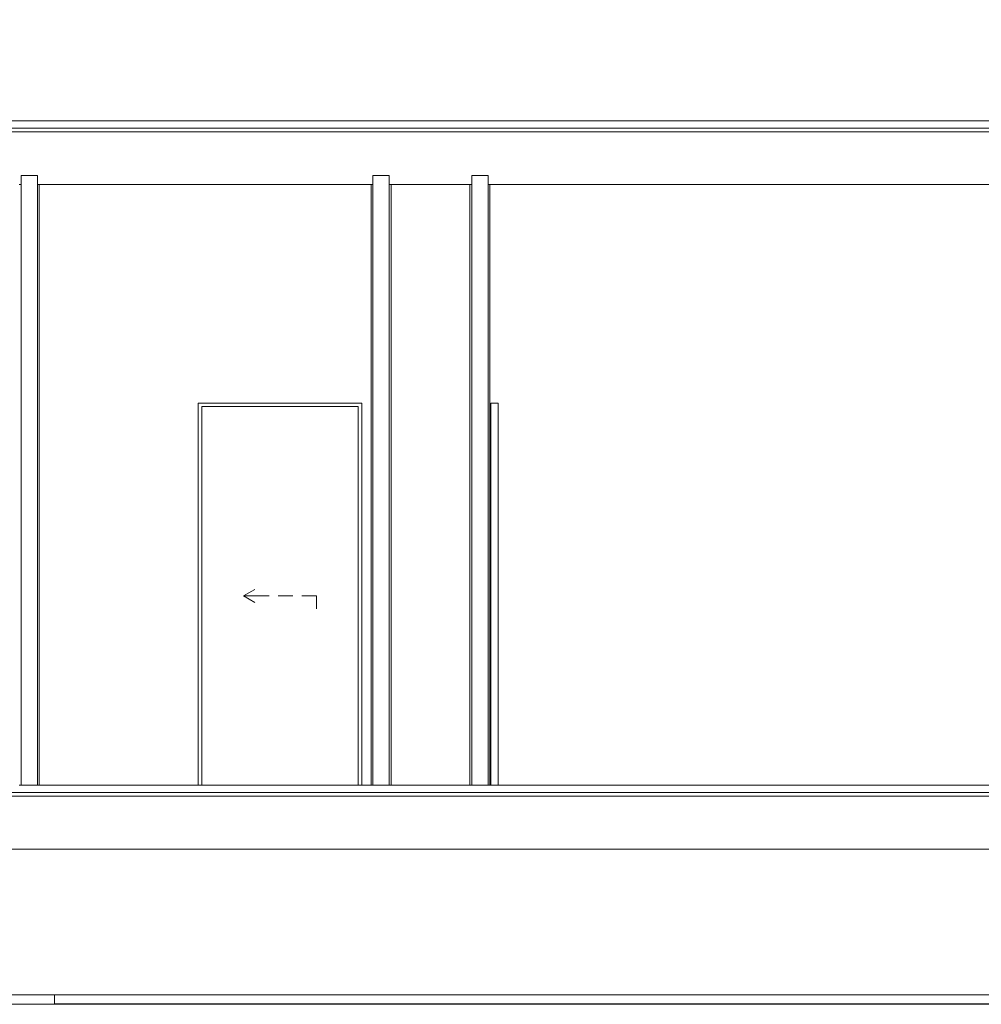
# Model space of a CAD drawing. Header units: millimetres. Extents: x -30280 to 309309, y -17460 to 4378.
# Tile 582 of 656: x 152107 to 157391, y -12475 to -7066. Entities that reach past the tile are written whole.
import ezdxf

# ---------------------------------------------------------------- set-up
doc = ezdxf.new("R2010")
doc.units = ezdxf.units.MM
doc.header["$MEASUREMENT"] = 0
doc.linetypes.add('Wipeout_Contour', pattern=[1000, 0, -1000])
for name, color, linetype, lineweight in [('P1_PLANTA PRIMERA_4_10_ESTR_Fotjats_Pluma_Nº__1', 7, 'Continuous', 5), ('P1_PLANTA PRIMERA_4_12_FAÇ_Façana_Pluma_Nº__7', 7, 'Continuous', 5), ('P1_PLANTA PRIMERA_4_Nuevo_07_CR_Cel Ras armstrong_Pluma_Nº__1', 7, 'Continuous', 5), ('P1_PLANTA PRIMERA_4_Nuevo_07_CR_Cel Ras pladur_Pluma_Nº__1', 7, 'Continuous', 5)]:
    doc.layers.add(name, color=color, linetype=linetype, lineweight=lineweight)
for name, color, linetype in [('P1_PLANTA PRIMERA_4_12_FAÇ_Façana', 7, 'Continuous'), ('P1_PLANTA PRIMERA_4_Nuevo_07_CR_Cel Ras pladur', 7, 'Continuous'), ('P1_PLANTA PRIMERA_4_Nuevo_08_E_Envans secs', 7, 'Continuous')]:
    doc.layers.add(name, color=color, linetype=linetype)
doc.layers.add('P1_PLANTA PRIMERA_4_12_FAÇ_Façana_Pluma_Nº__3', color=7, linetype='Continuous', lineweight=5, true_color=0xa4a4a4)
doc.layers.add('P1_PLANTA PRIMERA_4_Nuevo_07_CR_Cel Ras pladur_Pluma_Nº__102', color=7, linetype='Continuous', lineweight=5, true_color=0xcccccc)

msp = doc.modelspace()

# ---------------------------------------------------------------- linework, layer by layer
at = {"layer": 'P1_PLANTA PRIMERA_4_10_ESTR_Fotjats_Pluma_Nº__1', "color": 7, "linetype": 'Continuous', "lineweight": 5}
for p, q in [((164562, -7662.1), (140173.7, -7662.1)), ((164562, -7682.1), (140173.7, -7682.1)), ((152115.1, -7972.1), (152105.1, -7972.1)), ((164562, -11312.1), (140173.7, -11312.1)), ((164562, -11332.1), (140173.7, -11332.1))]:
    msp.add_line(p, q, dxfattribs=at)
at = {"layer": 'P1_PLANTA PRIMERA_4_12_FAÇ_Façana_Pluma_Nº__7', "color": 7, "linetype": 'Continuous', "lineweight": 5}
for p, q in [((152205.1, -7922.1), (152115.1, -7922.1)), ((154137.9, -7922.1), (154047.9, -7922.1)), ((154680.8, -7922.1), (154590.8, -7922.1))]:
    msp.add_line(p, q, dxfattribs=at)
at = {"layer": 'P1_PLANTA PRIMERA_4_12_FAÇ_Façana_Pluma_Nº__7', "color": 7, "linetype": 'Continuous', "lineweight": 5, "flags": 128}
msp.add_lwpolyline([(152115.1, -7922.1), (152115.1, -7972.1), (152115.1, -11272.1)], dxfattribs=at)

# ---------------------------------------------------------------- wipeouts: each hides what was drawn before it
at = {"color": 254, "linetype": 'Wipeout_Contour', "lineweight": 0, "ltscale": 607498.43366}
msp.add_wipeout([(163217.6, -7066.4), (140173.7, -7066.4), (140173.7, -7622.1), (163217.6, -7622.1)], dxfattribs=at).dxf.layer = 'P1_PLANTA PRIMERA_4_12_FAÇ_Façana'
at = {"color": 254, "linetype": 'Wipeout_Contour', "lineweight": 0, "ltscale": 1229273.840345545}
msp.add_wipeout([(152215.1, -7972.1), (152215.1, -11272.1), (153087.8, -11272.1), (153087.8, -9172.1), (153987.8, -9172.1), (153987.8, -11272.1), (154037.9, -11272.1), (154037.9, -7972.1)], dxfattribs=at).dxf.layer = 'P1_PLANTA PRIMERA_4_12_FAÇ_Façana'
at = {"color": 254, "linetype": 'Wipeout_Contour', "lineweight": 0, "ltscale": 618690.908426}
msp.add_wipeout([(154147.9, -11272.1), (154580.8, -11272.1), (154580.8, -7972.1), (154147.9, -7972.1)], dxfattribs=at).dxf.layer = 'P1_PLANTA PRIMERA_4_12_FAÇ_Façana'
at = {"color": 254, "linetype": 'Wipeout_Contour', "lineweight": 0, "ltscale": 1561801.8678775}
msp.add_wipeout([(157568.3, -7972.1), (154690.8, -7972.1), (154690.8, -11272.1), (154695.8, -11272.1), (154695.8, -9172.1), (154735.8, -9172.1), (154735.8, -11272.1), (157515.3, -11272.1), (157515.3, -11270.1), (157568.3, -11270.1)], dxfattribs=at).dxf.layer = 'P1_PLANTA PRIMERA_4_12_FAÇ_Façana'
at = {"color": 254, "linetype": 'Wipeout_Contour', "lineweight": 0, "ltscale": 627983.261499}
msp.add_wipeout([(152299.2, -12475.1), (160699.2, -12475.1), (160699.2, -12472.1), (152299.2, -12472.1)], dxfattribs=at).dxf.layer = 'P1_PLANTA PRIMERA_4_Nuevo_07_CR_Cel Ras pladur'
at = {"color": 254, "linetype": 'Wipeout_Contour', "lineweight": 0, "ltscale": 627844.510534}
msp.add_wipeout([(151929.4, -11622.1), (151929.4, -12422.1), (161068.9, -12422.1), (161068.9, -11622.1)], dxfattribs=at).dxf.layer = 'P1_PLANTA PRIMERA_4_Nuevo_08_E_Envans secs'

# ---------------------------------------------------------------- next in the draw order: linework, layer by layer
at = {"layer": 'P1_PLANTA PRIMERA_4_10_ESTR_Fotjats_Pluma_Nº__1', "color": 7, "linetype": 'Continuous', "lineweight": 5}
for p, q in [((164562, -7622.1), (140173.7, -7622.1)), ((152215.1, -7972.1), (152205.1, -7972.1)), ((154037.9, -7972.1), (152215.1, -7972.1)), ((154047.9, -7972.1), (154037.9, -7972.1)), ((154147.9, -7972.1), (154137.9, -7972.1)), ((154580.8, -7972.1), (154147.9, -7972.1)), ((154590.8, -7972.1), (154580.8, -7972.1)), ((154690.8, -7972.1), (154680.8, -7972.1)), ((161269.8, -7972.1), (154690.8, -7972.1)), ((154580.8, -11272.1), (154147.9, -11272.1)), ((161068.9, -11622.1), (146255.1, -11622.1))]:
    msp.add_line(p, q, dxfattribs=at)
at = {"layer": 'P1_PLANTA PRIMERA_4_10_ESTR_Fotjats_Pluma_Nº__1', "color": 7, "linetype": 'Continuous', "lineweight": 5, "flags": 128}
for points in [[(152215.1, -11272.1), (152205.1, -11272.1), (152115.1, -11272.1), (152105.1, -11272.1)], [(154147.9, -11272.1), (154137.9, -11272.1), (154047.9, -11272.1), (154037.9, -11272.1)]]:
    msp.add_lwpolyline(points, dxfattribs=at)
at = {"layer": 'P1_PLANTA PRIMERA_4_12_FAÇ_Façana_Pluma_Nº__7', "color": 7, "linetype": 'Continuous', "lineweight": 5}
for p, q in [((152215.1, -7972.1), (152215.1, -11272.1)), ((154037.9, -7972.1), (154037.9, -11272.1)), ((154147.9, -7972.1), (154147.9, -11272.1)), ((154580.8, -7972.1), (154580.8, -11272.1))]:
    msp.add_line(p, q, dxfattribs=at)
at = {"layer": 'P1_PLANTA PRIMERA_4_12_FAÇ_Façana_Pluma_Nº__7', "color": 7, "linetype": 'Continuous', "lineweight": 5, "flags": 128}
for points in [[(152205.1, -7922.1), (152205.1, -7972.1), (152205.1, -11272.1)], [(154047.9, -7922.1), (154047.9, -7972.1), (154047.9, -11272.1)], [(154137.9, -7922.1), (154137.9, -7972.1), (154137.9, -11272.1)], [(154590.8, -7922.1), (154590.8, -7972.1), (154590.8, -11272.1)]]:
    msp.add_lwpolyline(points, dxfattribs=at)
at = {"layer": 'P1_PLANTA PRIMERA_4_Nuevo_07_CR_Cel Ras armstrong_Pluma_Nº__1', "color": 7, "linetype": 'Continuous', "lineweight": 5}
for p, q in [((152899.2, -12422.1), (152299.2, -12422.1)), ((153499.2, -12422.1), (152899.2, -12422.1)), ((154099.2, -12422.1), (153499.2, -12422.1)), ((154699.2, -12422.1), (154099.2, -12422.1)), ((155299.2, -12422.1), (154699.2, -12422.1)), ((155899.2, -12422.1), (155299.2, -12422.1)), ((156499.2, -12422.1), (155899.2, -12422.1)), ((157099.2, -12422.1), (156499.2, -12422.1)), ((157699.2, -12422.1), (157099.2, -12422.1)), ((152899.2, -12472.1), (152299.2, -12472.1)), ((153499.2, -12472.1), (152899.2, -12472.1)), ((154099.2, -12472.1), (153499.2, -12472.1)), ((154699.2, -12472.1), (154099.2, -12472.1)), ((155299.2, -12472.1), (154699.2, -12472.1)), ((155899.2, -12472.1), (155299.2, -12472.1)), ((156499.2, -12472.1), (155899.2, -12472.1)), ((157099.2, -12472.1), (156499.2, -12472.1)), ((157699.2, -12472.1), (157099.2, -12472.1))]:
    msp.add_line(p, q, dxfattribs=at)
at = {"layer": 'P1_PLANTA PRIMERA_4_Nuevo_07_CR_Cel Ras pladur_Pluma_Nº__1', "color": 7, "linetype": 'Continuous', "lineweight": 5}
for p, q in [((152299.2, -12422.1), (151929.4, -12422.1)), ((152299.2, -12422.1), (152299.2, -12472.1)), ((152299.2, -12475.1), (151929.4, -12475.1)), ((152299.2, -12472.1), (152299.2, -12475.1))]:
    msp.add_line(p, q, dxfattribs=at)
at = {"layer": 'P1_PLANTA PRIMERA_4_Nuevo_07_CR_Cel Ras pladur_Pluma_Nº__102', "color": 254, "linetype": 'Continuous', "lineweight": 5, "true_color": 0xcccccc}
msp.add_line((152299.2, -12475.1), (160699.2, -12475.1), dxfattribs=at)

# ---------------------------------------------------------------- next in the draw order: wipeouts: each hides what was drawn before it
at = {"color": 254, "linetype": 'Wipeout_Contour', "lineweight": 0, "ltscale": 613771.522463}
msp.add_wipeout([(153087.8, -9192.1), (153087.8, -11272.1), (153107.8, -11272.1), (153107.8, -9192.1)], dxfattribs=at).dxf.layer = 'P1_PLANTA PRIMERA_4_12_FAÇ_Façana'
at = {"color": 254, "linetype": 'Wipeout_Contour', "lineweight": 0, "ltscale": 617283.652763}
msp.add_wipeout([(153987.8, -11272.1), (153987.8, -9192.1), (153967.8, -9192.1), (153967.8, -11272.1)], dxfattribs=at).dxf.layer = 'P1_PLANTA PRIMERA_4_12_FAÇ_Façana'
at = {"color": 254, "linetype": 'Wipeout_Contour', "lineweight": 0, "ltscale": 620224.197716}
msp.add_wipeout([(154735.8, -9272.1), (154695.8, -9272.1), (154695.8, -11172.1), (154735.8, -11172.1)], dxfattribs=at).dxf.layer = 'P1_PLANTA PRIMERA_4_12_FAÇ_Façana'

# ---------------------------------------------------------------- next in the draw order: linework, layer by layer
at = {"layer": 'P1_PLANTA PRIMERA_4_12_FAÇ_Façana_Pluma_Nº__3', "color": 253, "linetype": 'Continuous', "lineweight": 5, "true_color": 0xa4a4a4}
for p, q in [((154695.7, -10222.1), (154695.7, -10187.1)), ((154695.7, -10222.1), (154695.7, -10257.1)), ((154735.9, -10222.1), (154735.9, -10187.1)), ((154735.9, -10222.1), (154735.9, -10257.1)), ((154695.7, -10257.1), (154695.7, -10292.1)), ((154735.9, -10257.1), (154735.9, -10292.1))]:
    msp.add_line(p, q, dxfattribs=at)

# ---------------------------------------------------------------- next in the draw order: wipeouts: each hides what was drawn before it
at = {"color": 254, "linetype": 'Wipeout_Contour', "lineweight": 0, "ltscale": 922874.133518}
msp.add_wipeout([(153087.8, -9192.1), (153107.8, -9192.1), (153967.8, -9192.1), (153987.8, -9192.1), (153987.8, -9172.1), (153087.8, -9172.1)], dxfattribs=at).dxf.layer = 'P1_PLANTA PRIMERA_4_12_FAÇ_Façana'
at = {"color": 254, "linetype": 'Wipeout_Contour', "lineweight": 0, "ltscale": 619961.782242}
msp.add_wipeout([(154735.8, -9172.1), (154695.8, -9172.1), (154695.8, -9272.1), (154735.8, -9272.1)], dxfattribs=at).dxf.layer = 'P1_PLANTA PRIMERA_4_12_FAÇ_Façana'
at = {"color": 254, "linetype": 'Wipeout_Contour', "lineweight": 0, "ltscale": 620489.180159}
msp.add_wipeout([(154735.8, -11172.1), (154695.8, -11172.1), (154695.8, -11272.1), (154735.8, -11272.1)], dxfattribs=at).dxf.layer = 'P1_PLANTA PRIMERA_4_12_FAÇ_Façana'

# ---------------------------------------------------------------- next in the draw order: linework, layer by layer
at = {"layer": 'P1_PLANTA PRIMERA_4_10_ESTR_Fotjats_Pluma_Nº__1', "color": 7, "linetype": 'Continuous', "lineweight": 5}
msp.add_line((161269.8, -11272.1), (154690.8, -11272.1), dxfattribs=at)
at = {"layer": 'P1_PLANTA PRIMERA_4_10_ESTR_Fotjats_Pluma_Nº__1', "color": 7, "linetype": 'Continuous', "lineweight": 5, "flags": 128}
msp.add_lwpolyline([(154690.8, -11272.1), (154680.8, -11272.1), (154590.8, -11272.1), (154580.8, -11272.1)], dxfattribs=at)
at = {"layer": 'P1_PLANTA PRIMERA_4_12_FAÇ_Façana_Pluma_Nº__3', "color": 253, "linetype": 'Continuous', "lineweight": 5, "true_color": 0xa4a4a4}
for p, q in [((154695.8, -9172.1), (154695.8, -9272.1)), ((154735.8, -9172.1), (154695.8, -9172.1)), ((154735.8, -9172.1), (154735.8, -9272.1)), ((154695.8, -9272.1), (154695.8, -11172.1)), ((154735.8, -9272.1), (154735.8, -11172.1)), ((154695.8, -11172.1), (154695.8, -11272.1)), ((154735.8, -11172.1), (154735.8, -11272.1))]:
    msp.add_line(p, q, dxfattribs=at)
at = {"layer": 'P1_PLANTA PRIMERA_4_12_FAÇ_Façana_Pluma_Nº__7', "color": 7, "linetype": 'Continuous', "lineweight": 5}
msp.add_line((154690.8, -7972.1), (154690.8, -11272.1), dxfattribs=at)
at = {"layer": 'P1_PLANTA PRIMERA_4_12_FAÇ_Façana_Pluma_Nº__7', "color": 7, "linetype": 'Continuous', "lineweight": 5, "flags": 128}
msp.add_lwpolyline([(154680.8, -7922.1), (154680.8, -7972.1), (154680.8, -11272.1)], dxfattribs=at)

# ---------------------------------------------------------------- next in the draw order: wipeouts: each hides what was drawn before it
at = {"color": 254, "linetype": 'Wipeout_Contour', "lineweight": 0, "ltscale": 615527.587462}
msp.add_wipeout([(153107.8, -11272.1), (153967.8, -11272.1), (153967.8, -9192.1), (153107.8, -9192.1)], dxfattribs=at).dxf.layer = 'P1_PLANTA PRIMERA_4_12_FAÇ_Façana'

# ---------------------------------------------------------------- next in the draw order: linework, layer by layer
at = {"layer": 'P1_PLANTA PRIMERA_4_10_ESTR_Fotjats_Pluma_Nº__1', "color": 7, "linetype": 'Continuous', "lineweight": 5}
msp.add_line((154037.9, -11272.1), (152215.1, -11272.1), dxfattribs=at)
at = {"layer": 'P1_PLANTA PRIMERA_4_12_FAÇ_Façana_Pluma_Nº__3', "color": 253, "linetype": 'Continuous', "lineweight": 5, "true_color": 0xa4a4a4}
for p, q in [((153087.8, -9192.1), (153087.8, -9172.1)), ((153087.8, -9172.1), (153987.8, -9172.1)), ((153087.8, -11272.1), (153087.8, -9192.1)), ((153107.8, -9192.1), (153107.8, -11272.1)), ((153967.8, -9192.1), (153107.8, -9192.1)), ((153967.8, -11272.1), (153967.8, -9192.1)), ((153987.8, -9172.1), (153987.8, -9192.1)), ((153987.8, -9192.1), (153987.8, -11272.1)), ((153337.8, -10232.1), (153398.5, -10197.1)), ((153417.8, -10232.1), (153337.8, -10232.1)), ((153337.8, -10232.1), (153398.5, -10267.1)), ((153477.8, -10232.1), (153417.8, -10232.1)), ((153607.8, -10232.1), (153527.8, -10232.1)), ((153737.8, -10232.1), (153657.8, -10232.1)), ((153737.8, -10232.1), (153737.8, -10302.1))]:
    msp.add_line(p, q, dxfattribs=at)

doc.saveas('drawing.dxf')
